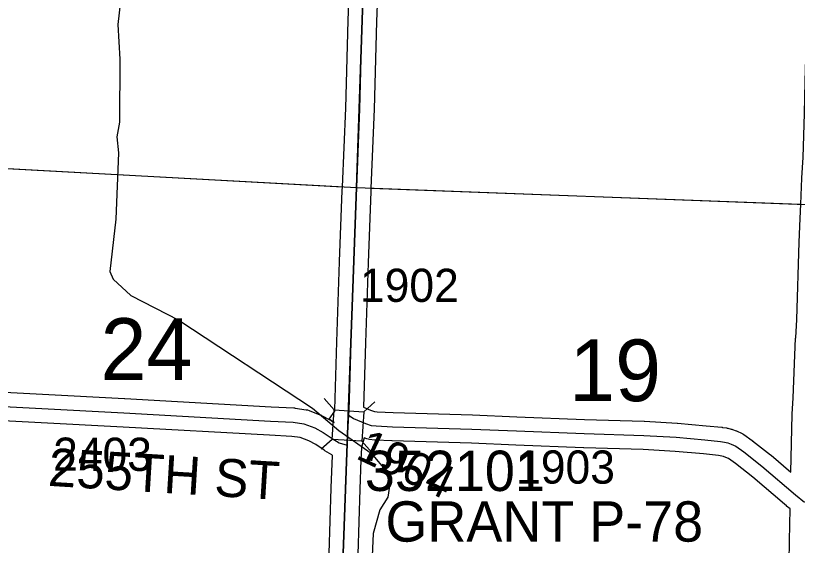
# Model space of a CAD drawing. Extents: x -157.2 to -99.3, y 12.2 to 46.2.
# Drawn here: x -129.648 to -128.001, y 24.737 to 25.853 of the extents above; entities that cross this region are included whole.
import ezdxf

# ---------------------------------------------------------------- set-up
doc = ezdxf.new("R2010")
doc.units = 0
for name, color, linetype in [('tdCoHydroRiver', 7, 'Continuous'), ('tdCoSecRdNmbr', 7, 'Continuous'), ('tdCoSecRdTxt', 7, 'Continuous'), ('tdCoSecRteBand', 7, 'Continuous'), ('tdCoSecRteCL', 7, 'Continuous'), ('tdCoSectLine', 7, 'Continuous'), ('tdCoSectLinePart', 7, 'Continuous'), ('tdCoSectNmbr', 7, 'Continuous'), ('tdCoStrucSec', 7, 'Continuous'), ('tdCoStrucSecCoName', 7, 'Continuous'), ('tdCoStrucSecFHWANum', 7, 'Continuous'), ('tdCoSurfGravel', 7, 'Continuous'), ('tdCoTwpBndryShd', 7, 'Continuous')]:
    doc.layers.add(name, color=color, linetype=linetype)

msp = doc.modelspace()

# ---------------------------------------------------------------- linework, layer by layer
at = {"layer": 'tdCoHydroRiver'}
msp.add_lwpolyline([(-129.4264, 25.8911), (-129.4328, 25.8345), (-129.4286, 25.7617), (-129.4295, 25.629), (-129.4351, 25.5976), (-129.4314, 25.5643), (-129.4372, 25.424), (-129.4499, 25.3138), (-129.4425, 25.2978), (-129.4056, 25.2635), (-129.3046, 25.2115), (-129.0228, 25.026), (-128.9674, 24.9786), (-128.8994, 24.9307), (-128.8658, 24.8918), (-128.8604, 24.8616), (-128.8643, 24.838), (-128.8808, 24.8117), (-128.895, 24.7616), (-128.9092, 24.4445)], dxfattribs=at)
at = {"layer": 'tdCoSecRteBand'}
for points in [[(-128.9772, 24.9954), (-128.9772, 24.9955), (-128.9873, 25.0024), (-128.9756, 25.0196), (-128.9754, 25.0226), (-128.9712, 25.1656), (-128.9712, 25.1657), (-128.9712, 25.1657), (-128.9656, 25.3347), (-128.9656, 25.3347), (-128.9656, 25.3348), (-128.9599, 25.485), (-128.9599, 25.485), (-128.9599, 25.4851), (-128.9596, 25.4922), (-128.9527, 25.6582), (-128.9478, 25.8432), (-128.9478, 25.8434), (-128.9478, 25.8436), (-128.9412, 26.0077)], [(-128.8812, 26.0054), (-128.8878, 25.8414), (-128.8928, 25.6564), (-128.8928, 25.6562), (-128.8928, 25.656), (-128.8996, 25.4897), (-128.8999, 25.4827), (-128.9056, 25.3326), (-128.9113, 25.1638), (-128.9152, 25.0279), (-128.9007, 25.022), (-128.8922, 25.0191), (-128.8862, 25.0184), (-128.8526, 25.0167), (-128.6859, 25.0118), (-128.6857, 25.0118), (-128.6855, 25.0118), (-128.5919, 25.0078), (-128.4493, 25.0022), (-128.3239, 24.9985), (-128.3235, 24.9985), (-128.3231, 24.9984), (-128.2545, 24.9945), (-128.254, 24.9945), (-128.2535, 24.9944), (-128.1934, 24.989), (-128.1931, 24.989), (-128.1929, 24.989), (-128.1601, 24.9855), (-128.1596, 24.9855), (-128.159, 24.9854), (-128.1504, 24.9841), (-128.1488, 24.9839), (-128.1473, 24.9835), (-128.1404, 24.9818), (-128.1389, 24.9814), (-128.1374, 24.9809), (-128.13, 24.9782), (-128.129, 24.9778), (-128.1281, 24.9774), (-128.1187, 24.9732), (-128.116, 24.972), (-128.1135, 24.9702), (-128.0963, 24.9579), (-128.0957, 24.9575), (-128.0952, 24.9571), (-128.0573, 24.9275), (-128.0567, 24.9271), (-128.0561, 24.9266), (-128.015, 24.8912)], [(-128.015, 24.8912), (-128.0117, 25.0123), (-128.0117, 25.0127), (-128.0117, 25.013), (-128.01, 25.0479), (-128.0046, 25.1734), (-128.0046, 25.1737), (-128.0045, 25.1739), (-128.0021, 25.2129), (-127.9972, 25.3759), (-127.9972, 25.3761), (-127.9972, 25.3762), (-127.9952, 25.4261), (-127.9952, 25.4261), (-127.994, 25.4561), (-127.9918, 25.5111), (-127.9917, 25.5115), (-127.9917, 25.5118), (-127.989, 25.5547), (-127.9861, 25.6469), (-127.9844, 25.7146), (-127.9844, 25.7147), (-127.9844, 25.7147), (-127.9802, 25.8602)], [(-129.7517, 25.0636), (-129.4186, 25.0461), (-129.4186, 25.046), (-129.4185, 25.046), (-129.1099, 25.0288), (-129.0618, 25.0264), (-129.0604, 25.0263), (-129.0589, 25.0261), (-129.0363, 25.0227), (-129.0331, 25.0222), (-129.03, 25.0211), (-129.007, 25.0122), (-129.0052, 25.0115), (-129.0035, 25.0106), (-128.9859, 25.0011), (-128.9845, 25.0004), (-128.9833, 24.9995), (-128.9772, 24.9954)], [(-128.9875, 24.7192), (-128.9831, 24.8574), (-128.9831, 24.8576), (-128.9831, 24.8577), (-128.9804, 24.9264), (-128.9819, 24.9274), (-128.9968, 24.9362), (-128.9975, 24.9367), (-128.9983, 24.9372), (-129.0157, 24.949), (-129.0303, 24.9569), (-129.0484, 24.9639), (-129.0663, 24.9665), (-129.113, 24.9689), (-129.113, 24.9689), (-129.1131, 24.9689), (-129.4218, 24.9861), (-129.7549, 25.0036)], [(-128.0184, 24.7015), (-128.0174, 24.746), (-128.0163, 24.8137), (-128.0237, 24.8195), (-128.0241, 24.8199), (-128.0241, 24.8199), (-128.0283, 24.8232), (-128.0281, 24.8234), (-128.0947, 24.8807), (-128.1316, 24.9094), (-128.1459, 24.9197), (-128.1516, 24.9222), (-128.1565, 24.924), (-128.1604, 24.925), (-128.1669, 24.9259), (-128.199, 24.9293), (-128.2584, 24.9346), (-128.3261, 24.9385), (-128.4512, 24.9422), (-128.4513, 24.9422), (-128.4515, 24.9422), (-128.5943, 24.9479), (-128.5943, 24.9479), (-128.5944, 24.9479), (-128.6879, 24.9518), (-128.8546, 24.9568), (-128.8549, 24.9568), (-128.8552, 24.9568), (-128.8902, 24.9585), (-128.8913, 24.9586), (-128.8924, 24.9587), (-128.9025, 24.9599), (-128.9056, 24.9603), (-128.9085, 24.9613), (-128.9139, 24.9631), (-128.9196, 24.9433), (-128.9207, 24.917), (-128.9231, 24.8554), (-128.9275, 24.7172)]]:
    msp.add_lwpolyline(points, dxfattribs=at)
at = {"layer": 'tdCoSecRteCL'}
for points in [[(-128.9495, 24.9482), (-128.9485, 24.9721), (-128.9484, 24.9751), (-128.9461, 25.0108), (-128.9454, 25.0212), (-128.9413, 25.1647), (-128.9356, 25.3337), (-128.9299, 25.4838), (-128.9296, 25.491), (-128.9228, 25.6572), (-128.9178, 25.8424), (-128.9112, 26.0067), (-128.9065, 26.1719), (-128.8996, 26.3573), (-128.8962, 26.4811), (-128.8951, 26.5223), (-128.8905, 26.671), (-128.8897, 26.7008), (-128.8838, 26.8851), (-128.8779, 27.0589), (-128.8734, 27.2207), (-128.8685, 27.3983), (-128.8654, 27.4917)], [(-129.9464, 25.0448), (-129.9031, 25.0427), (-129.7534, 25.0336), (-129.4202, 25.0161), (-129.1115, 24.9988), (-129.0634, 24.9964), (-129.0407, 24.9931), (-129.0178, 24.9842), (-129.0001, 24.9747), (-128.9814, 24.962), (-128.9666, 24.9531), (-128.9495, 24.9482)], [(-128.9456, 25.0104), (-128.9361, 25.004), (-128.9112, 24.9939), (-128.8989, 24.9897), (-128.8888, 24.9885), (-128.8538, 24.9867), (-128.6868, 24.9818), (-128.5931, 24.9779), (-128.4503, 24.9722), (-128.3248, 24.9685), (-128.2562, 24.9646), (-128.1961, 24.9591), (-128.1633, 24.9557), (-128.1546, 24.9544), (-128.1477, 24.9527), (-128.1403, 24.95), (-128.1309, 24.9458), (-128.1137, 24.9335), (-128.0757, 24.9039), (-128.0049, 24.843), (-127.9861, 24.8279)], [(-128.9769, 24.1332), (-128.976, 24.1606), (-128.9723, 24.3159), (-128.9664, 24.477), (-128.9615, 24.6197), (-128.9575, 24.7181), (-128.9531, 24.8565), (-128.9495, 24.9482)]]:
    msp.add_lwpolyline(points, dxfattribs=at)
at = {"layer": 'tdCoSectLine'}
for points in [[(-128.93, 25.491), (-128.8964, 26.4888)], [(-129.9266, 25.5453), (-128.93, 25.491)], [(-128.9664, 24.4882), (-128.93, 25.491)], [(-128.93, 25.491), (-127.9644, 25.4548)]]:
    msp.add_lwpolyline(points, dxfattribs=at)
at = {"layer": 'tdCoSectLinePart'}
for points in [[(-129.8967, 25.5437), (-128.9597, 25.4926)], [(-128.8998, 25.4899), (-127.9942, 25.456)]]:
    msp.add_lwpolyline(points, dxfattribs=at)
at = {"layer": 'tdCoStrucSec'}
for p, q in [((-128.9771, 25.0225), (-128.9978, 25.046)), ((-128.9146, 25.0185), (-128.8911, 25.0392)), ((-128.9811, 24.96), (-129.0046, 24.9394)), ((-128.9186, 24.956), (-128.898, 24.9325))]:
    msp.add_line(p, q, dxfattribs=at)
msp.add_lwpolyline([(-128.9811, 24.96), (-128.9771, 25.0225), (-128.9146, 25.0185), (-128.9186, 24.956)], close=True, dxfattribs=at)
at = {"layer": 'tdCoSurfGravel'}
for points in [[(-128.9296, 25.491), (-128.9296, 25.491), (-128.9228, 25.6572), (-128.9178, 25.8424), (-128.9112, 26.0067), (-128.9065, 26.1719), (-128.8996, 26.3573), (-128.8962, 26.4811)], [(-128.9495, 24.9482), (-128.9485, 24.9721), (-128.9484, 24.9751), (-128.9461, 25.0108), (-128.9454, 25.0212), (-128.9413, 25.1647), (-128.9356, 25.3337), (-128.9299, 25.4838), (-128.9296, 25.491)], [(-129.9464, 25.0448), (-129.9031, 25.0427), (-129.7534, 25.0336), (-129.4202, 25.0161), (-129.1115, 24.9988), (-129.0634, 24.9964), (-129.0407, 24.9931), (-129.0178, 24.9842), (-129.0001, 24.9747), (-128.9814, 24.962), (-128.9666, 24.9531), (-128.9495, 24.9482)], [(-128.9456, 25.0104), (-128.9361, 25.004), (-128.9112, 24.9939), (-128.8989, 24.9897), (-128.8888, 24.9885), (-128.8538, 24.9867), (-128.6868, 24.9818), (-128.5931, 24.9779), (-128.4503, 24.9722), (-128.3248, 24.9685), (-128.2562, 24.9646), (-128.1961, 24.9591), (-128.1633, 24.9557), (-128.1546, 24.9544), (-128.1477, 24.9527), (-128.1403, 24.95), (-128.1309, 24.9458), (-128.1137, 24.9335), (-128.0757, 24.9039), (-128.0049, 24.843), (-127.9861, 24.8279)], [(-128.9769, 24.1332), (-128.976, 24.1606), (-128.9723, 24.3159), (-128.9664, 24.477), (-128.9615, 24.6197), (-128.9575, 24.7181), (-128.9531, 24.8565), (-128.9495, 24.9482)]]:
    msp.add_lwpolyline(points, dxfattribs=at)
at = {"layer": 'tdCoTwpBndryShd'}
msp.add_lwpolyline([(-128.6576, 34.667), (-128.6804, 33.5187), (-128.7065, 32.5225), (-128.7373, 31.5164), (-128.7661, 30.5223), (-128.7967, 29.5185), (-128.8255, 28.521), (-128.8657, 27.4917), (-128.8964, 26.4888), (-128.93, 25.491), (-128.9664, 24.4882), (-129.007, 23.4876), (-129.0347, 22.4935), (-129.0534, 21.5204), (-129.0947, 20.5153), (-129.1281, 19.5112), (-129.1634, 18.5052), (-129.1907, 17.5067), (-129.1913, 17.4992), (-129.2203, 16.5019)], dxfattribs=at)

# ---------------------------------------------------------------- texts
at = {"layer": 'tdCoSecRdNmbr'}
for s, rotation, p in [('1902', 359.9021, (-128.9228, 25.2501)), ('1904', 334.9023, (-128.934, 24.9209)), ('2403', 359.9017, (-129.5693, 24.8939)), ('1903', 359.9024, (-128.5937, 24.867))]:
    msp.add_text(s, height=0.07, rotation=rotation, dxfattribs=at).set_placement(p)
at = {"layer": 'tdCoSecRdTxt'}
msp.add_text('255TH ST', height=0.08, rotation=356.4934, dxfattribs=at).set_placement((-129.5812, 24.8623))
at = {"layer": 'tdCoSectNmbr'}
for s, rotation, p in [('24', 359.9017, (-129.4694, 25.0856)), ('19', 359.9024, (-128.4818, 25.0409))]:
    msp.add_text(s, height=0.13, rotation=rotation, dxfattribs=at).set_placement(p)
at = {"layer": 'tdCoStrucSecCoName'}
msp.add_text('GRANT P-78', height=0.085, dxfattribs=at).set_placement((-128.869, 24.7445))
at = {"layer": 'tdCoStrucSecFHWANum'}
msp.add_text('352101', height=0.085, dxfattribs=at).set_placement((-128.9124, 24.8513))

doc.saveas('drawing.dxf')
